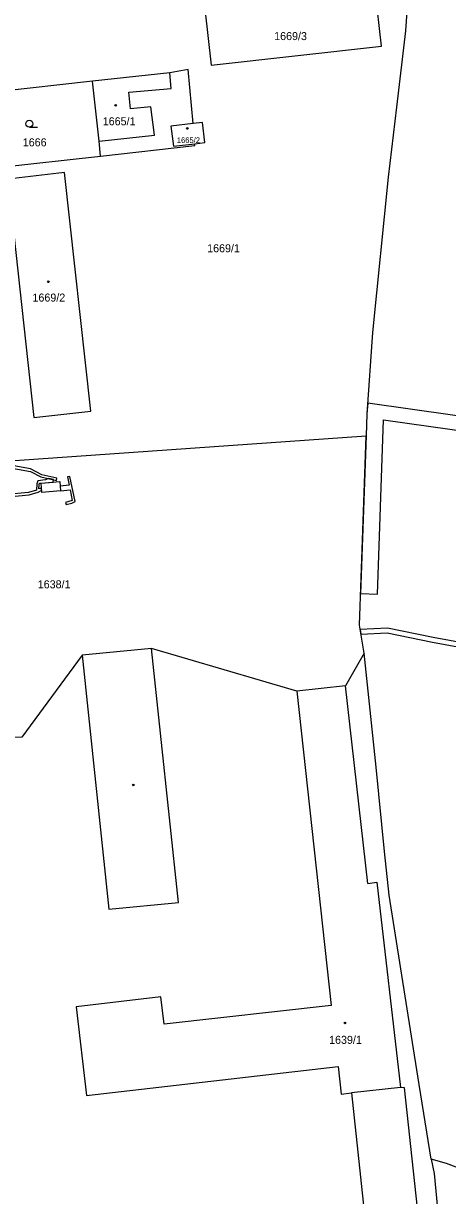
# Model space of a CAD drawing. Extents: x -756746 to -753363, y -1166406 to -1161727.
# Drawn here: x -755686.5 to -755596.6, y -1163941.9 to -1163692.9 of the extents above; entities that cross this region are included whole.
import ezdxf

# ---------------------------------------------------------------- set-up
doc = ezdxf.new("R2010")
doc.units = 0
for name, color, linetype in [('Hranice parcel', 7, 'Continuous'), ('Parcelní čísla', 7, 'Continuous'), ('Vnitřní kresba', 7, 'Continuous'), ('Věcná břemena k části', 7, 'Continuous'), ('Značky budov', 7, 'Continuous'), ('Značky kultur', 7, 'Continuous')]:
    doc.layers.add(name, color=color, linetype=linetype)

msp = doc.modelspace()

# ---------------------------------------------------------------- linework, layer by layer
at = {"layer": 'Hranice parcel'}
for p, q in [((-755655.45, -1163703.42), (-755671.84, -1163705.19)), ((-755671.84, -1163705.19), (-755696.82, -1163708.03)), ((-755670.21, -1163721.13), (-755650.13, -1163718.9)), ((-755650.13, -1163718.9), (-755650.17, -1163718.48)), ((-755695.3, -1163723.92), (-755670.21, -1163721.13)), ((-755688.33, -1163785.74), (-755613.82, -1163780.49))]:
    msp.add_line(p, q, dxfattribs=at)
for points in [[(-755604.67, -1163682.59), (-755604.91, -1163686.2), (-755605.48, -1163694.49), (-755607.36, -1163710.76), (-755609.12, -1163725.6), (-755612.44, -1163758.61), (-755613.65, -1163775.82), (-755613.82, -1163780.49)], [(-755648.05, -1163689.87), (-755646.7, -1163701.83), (-755610.56, -1163697.77), (-755611.9, -1163685.82), (-755648.05, -1163689.87)], [(-755650.55, -1163714.2), (-755651.58, -1163702.7), (-755655.45, -1163703.42)], [(-755670.21, -1163721.13), (-755670.45, -1163717.95), (-755671.84, -1163705.19)], [(-755650.55, -1163714.2), (-755655.22, -1163714.75), (-755654.72, -1163719), (-755650.17, -1163718.48)], [(-755650.17, -1163718.48), (-755648.04, -1163718.24), (-755648.54, -1163713.97), (-755650.55, -1163714.2)], [(-755689.81, -1163725.99), (-755684.31, -1163776.65), (-755672.26, -1163775.31), (-755677.78, -1163724.63), (-755689.81, -1163725.99)], [(-755614.22, -1163826.69), (-755615.26, -1163820.71), (-755613.82, -1163780.49)], [(-755614.22, -1163826.69), (-755618.22, -1163833.62), (-755628.5, -1163834.73), (-755659.32, -1163825.65), (-755674.07, -1163827.07)], [(-755600.05, -1163934.11), (-755602.84, -1163916.54), (-755608.95, -1163878.06), (-755609.89, -1163868.81), (-755611.71, -1163850.91), (-755614.22, -1163826.69)], [(-755674.07, -1163827.07), (-755686.9, -1163844.48), (-755693.01, -1163844.65), (-755692.78, -1163852.36)], [(-755605.67, -1163918.96), (-755606.55, -1163918.94), (-755616.92, -1163920.06)], [(-755616.92, -1163920.06), (-755610.4, -1163981.05), (-755599.13, -1163979.92), (-755605.67, -1163918.96)], [(-755549.33, -1163953.04), (-755560.5, -1163948.77), (-755575.02, -1163943.22), (-755572.51, -1163936.49), (-755583.76, -1163932.1), (-755586.35, -1163938.99), (-755587.28, -1163938.66), (-755596.79, -1163935.08), (-755600.05, -1163934.11)], [(-755600.05, -1163934.11), (-755599.38, -1163937.21), (-755597.85, -1163953.64), (-755594.94, -1163991.94)]]:
    msp.add_lwpolyline(points, dxfattribs=at)
at = {"layer": 'Vnitřní kresba'}
for p, q in [((-755655.18, -1163706.73), (-755655.45, -1163703.42)), ((-755664.15, -1163707.54), (-755655.18, -1163706.73)), ((-755663.84, -1163711.05), (-755664.15, -1163707.54)), ((-755659.52, -1163710.66), (-755663.84, -1163711.05)), ((-755658.75, -1163716.69), (-755659.52, -1163710.66)), ((-755670.45, -1163717.95), (-755658.75, -1163716.69)), ((-755682.76, -1163790.54), (-755678.81, -1163790.24)), ((-755682.61, -1163792.53), (-755682.76, -1163790.54)), ((-755678.81, -1163790.24), (-755678.66, -1163792.23)), ((-755678.66, -1163792.23), (-755682.61, -1163792.53)), ((-755653.61, -1163879.62), (-755659.32, -1163825.65)), ((-755674.07, -1163827.07), (-755668.42, -1163881.01)), ((-755613.48, -1163875.58), (-755618.22, -1163833.62)), ((-755628.5, -1163834.73), (-755621.26, -1163901.53)), ((-755613.48, -1163875.58), (-755611.58, -1163875.28)), ((-755611.58, -1163875.28), (-755606.55, -1163918.94)), ((-755668.42, -1163881.01), (-755653.61, -1163879.62)), ((-755657.35, -1163899.67), (-755675.35, -1163901.81)), ((-755656.67, -1163905.45), (-755657.35, -1163899.67)), ((-755621.26, -1163901.53), (-755656.67, -1163905.45)), ((-755675.35, -1163901.81), (-755673.13, -1163920.61)), ((-755673.13, -1163920.61), (-755619.73, -1163914.46)), ((-755619.73, -1163914.46), (-755619.1, -1163920.3)), ((-755619.1, -1163920.3), (-755616.92, -1163920.06))]:
    msp.add_line(p, q, dxfattribs=at)
at = {"layer": 'Věcná břemena k části'}
for points in [[(-755576.55, -1163778.85), (-755613.49, -1163773.58), (-755613.65, -1163775.82), (-755613.82, -1163780.49), (-755615.02, -1163814), (-755611.42, -1163814.18), (-755610.13, -1163777.09), (-755576.98, -1163781.82)], [(-755676.67, -1163789.14), (-755677.15, -1163789.24), (-755676.8, -1163791.01), (-755678.74, -1163791.23), (-755678.66, -1163792.23), (-755676.6, -1163791.99), (-755676.16, -1163794.23), (-755677.58, -1163794.66), (-755677.48, -1163795.11), (-755676.26, -1163794.84), (-755675.52, -1163794.48)], [(-755615.1, -1163821.65), (-755614.92, -1163822.65), (-755609.37, -1163822.39), (-755599.75, -1163824.36), (-755571.28, -1163829.57), (-755535.42, -1163836.03), (-755512.62, -1163840.22), (-755500.83, -1163842.39), (-755487.4, -1163844.65), (-755479.32, -1163846.41), (-755475.45, -1163847.61), (-755466.39, -1163850.43), (-755458.72, -1163851.89), (-755458.56, -1163850.97), (-755466.15, -1163849.46), (-755471.29, -1163848.44), (-755471.19, -1163847.89), (-755479.06, -1163845.45), (-755487.22, -1163843.67), (-755500.65, -1163841.41), (-755535.24, -1163835.05), (-755571.11, -1163828.59), (-755599.57, -1163823.38), (-755609.28, -1163821.39)]]:
    msp.add_lwpolyline(points, close=True, dxfattribs=at)
for points in [[(-755690.53, -1163787.12), (-755685.05, -1163788.1), (-755682.82, -1163789.25), (-755679.53, -1163790.01), (-755679.42, -1163789.52), (-755682.64, -1163788.77), (-755685.01, -1163787.55), (-755690.13, -1163786.62)], [(-755690.53, -1163793.56), (-755685.33, -1163793.04), (-755683.4, -1163792.45), (-755682.64, -1163792.07), (-755682.85, -1163791.62), (-755683.23, -1163791.81), (-755683.2, -1163790.84), (-755683.1, -1163790.55), (-755682.76, -1163790.54), (-755680.22, -1163790.35), (-755680.16, -1163789.79), (-755681.2, -1163789.57), (-755681.82, -1163789.88), (-755683.46, -1163790.07), (-755683.7, -1163790.74), (-755683.73, -1163792.03), (-755685.43, -1163792.54), (-755690.05, -1163793)]]:
    msp.add_lwpolyline(points, dxfattribs=at)
at = {"layer": 'Značky budov'}
for centre in [(-755666.95, -1163710.33), (-755651.77, -1163715.24), (-755681.25, -1163747.81), (-755663.21, -1163854.67), (-755618.32, -1163905.21)]:
    msp.add_circle(centre, 0.175, dxfattribs=at)
at = {"layer": 'Značky kultur'}
msp.add_line((-755685.27, -1163714.99), (-755683.52, -1163714.99), dxfattribs=at)
msp.add_circle((-755685.27, -1163714.24), 0.75, dxfattribs=at)

# ---------------------------------------------------------------- texts
at = {"layer": 'Parcelní čísla'}
for s, height, p in [('1669/3', 1.7, (-755633.33, -1163696.48)), ('1665/1', 1.7, (-755669.7, -1163714.57)), ('1666', 1.7, (-755686.67, -1163719.04)), ('1665/2', 1.2, (-755653.98, -1163718.34)), ('1669/1', 1.7, (-755647.55, -1163741.54)), ('1669/2', 1.7, (-755684.61, -1163752.01)), ('1638/1', 1.7, (-755683.49, -1163812.9)), ('1639/1', 1.7, (-755621.68, -1163909.64))]:
    msp.add_text(s, height=height, dxfattribs=at).set_placement(p)

doc.saveas('drawing.dxf')
